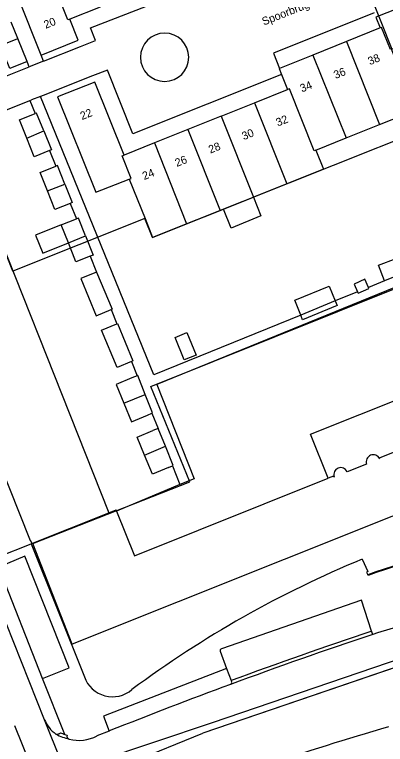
# Model space of a CAD drawing. Extents: x 194485 to 197793, y 468269 to 470822.
# Drawn here: x 195363.4 to 195419, y 469305.5 to 469415 of the extents above; entities that cross this region are included whole.
import ezdxf

# ---------------------------------------------------------------- set-up
doc = ezdxf.new("R2010")
doc.units = 0
for name, color, linetype in [('BGT begrenzing pand op maaiveld onder overbouw', 7, 'Continuous'), ('BGT grensvlak gebouwinstallatie plus 1', 7, 'Continuous'), ('BGT grensvlak overig bouwwerk uitbreiding populatie', 7, 'Continuous'), ('BGT grensvlak pand deel overbouw', 7, 'Continuous'), ('BGT grensvlak pand min 1', 7, 'Continuous'), ('BGT grensvlak pand op maaiveld', 7, 'Continuous'), ('BGT grensvlak pand op maaiveld LR', 7, 'Continuous'), ('BGT grensvlak wegdeel', 7, 'Continuous'), ('BGT lijnelement scheiding muur', 7, 'Continuous'), ('BGT tekst huisnummerreeks', 7, 'Continuous'), ('BGT tekst openbare ruimte label weg', 7, 'Continuous')]:
    doc.layers.add(name, color=color, linetype=linetype)

msp = doc.modelspace()

# ---------------------------------------------------------------- linework, layer by layer
at = {"layer": 'BGT begrenzing pand op maaiveld onder overbouw'}
msp.add_line((195416.18, 469347.57), (195413.27, 469346.4), dxfattribs=at)
for points in [[(195418.15, 469348.37), (195418.18, 469348.39), (195418.12, 469348.53), (195428.87, 469352.83)], [(195411.33, 469345.66), (195411.25, 469345.63), (195411.2, 469345.77), (195410.43, 469345.46)]]:
    msp.add_lwpolyline(points, dxfattribs=at)
for centre, radius, start, end in [((195417.19, 469347.91), 1.06, 25.6584, 198.6854), ((195412.31, 469346), 1.04, 22.5503, 199.3623), ((195470.11, 469175.5), 164.5, 94.6873, 109.0652)]:
    msp.add_arc(centre, radius, start, end, dxfattribs=at)
at = {"layer": 'BGT grensvlak gebouwinstallatie plus 1'}
for p, q in [((195399.21, 469387.58), (195400.33, 469384.78)), ((195395.89, 469382.93), (195394.72, 469385.79)), ((195400.33, 469384.78), (195395.89, 469382.93)), ((195370.37, 469383.42), (195366.51, 469381.88)), ((195366.51, 469381.88), (195367.59, 469379.18)), ((195367.59, 469379.18), (195371.45, 469380.72))]:
    msp.add_line(p, q, dxfattribs=at)
for points in [[(195406.3, 469369.92), (195405.4, 469372.13), (195410.56, 469374.25), (195411.47, 469372.03)], [(195411.47, 469372.03), (195411.76, 469371.34), (195406.59, 469369.22), (195406.3, 469369.92)]]:
    msp.add_lwpolyline(points, dxfattribs=at)
at = {"layer": 'BGT grensvlak overig bouwwerk uitbreiding populatie'}
for p, q in [((195417.98, 469377.4), (195420.64, 469378.39)), ((195418.86, 469375.04), (195417.98, 469377.4)), ((195421.49, 469376.11), (195418.86, 469375.04))]:
    msp.add_line(p, q, dxfattribs=at)
for points in [[(195416.46, 469374.06), (195415.94, 469375.27), (195414.3, 469374.56), (195414.81, 469373.39)], [(195414.81, 469373.39), (195414.9, 469373.18), (195416.54, 469373.89), (195416.46, 469374.06)], [(195389.22, 469367.3), (195390.61, 469363.91), (195388.82, 469363.18), (195387.44, 469366.57), (195389.22, 469367.3)]]:
    msp.add_lwpolyline(points, dxfattribs=at)
at = {"layer": 'BGT grensvlak pand deel overbouw'}
msp.add_line((195416.43, 469330.88), (195416.38, 469330.98), dxfattribs=at)
for points in [[(195415.19, 469355.01), (195426.23, 469359.42), (195428.87, 469352.83)], [(195410.43, 469345.46), (195407.79, 469352.05), (195415.19, 469355.01)]]:
    msp.add_lwpolyline(points, dxfattribs=at)
msp.add_arc((195470.12, 469175.42), 164.47, 94.6865, 109.056, dxfattribs=at)
at = {"layer": 'BGT grensvlak pand min 1'}
for points in [[(195348.97, 469416.02), (195367.39, 469423.38), (195366.24, 469426.25), (195391.89, 469436.45), (195393.06, 469433.58), (195408.1, 469439.61), (195419.96, 469409.8), (195435.14, 469415.86), (195436.53, 469412.36), (195421.34, 469406.33), (195424.75, 469397.75), (195384.08, 469381.55), (195382.93, 469384.4), (195363.11, 469376.48), (195355.22, 469396.32), (195356.6, 469396.89), (195348.97, 469416.02)], [(195451.67, 469379.58), (195442.36, 469375.91), (195451.81, 469352.42), (195372.02, 469320.56), (195366.12, 469335.67), (195389.65, 469344.89), (195383.81, 469359.21), (195449.05, 469385.32), (195451.67, 469379.58)]]:
    msp.add_lwpolyline(points, dxfattribs=at)
at = {"layer": 'BGT grensvlak pand op maaiveld'}
for p, q in [((195367.35, 469408.89), (195362.37, 469421.37)), ((195376.2, 469416.09), (195371.64, 469414.26)), ((195418.25, 469412.96), (195413.15, 469410.91)), ((195413.15, 469410.91), (195408.14, 469408.9)), ((195408.14, 469408.9), (195403.12, 469406.89)), ((195403.43, 469405.97), (195404.34, 469403.71)), ((195399.38, 469401.73), (195404.34, 469403.71)), ((195394.37, 469399.72), (195399.38, 469401.73)), ((195394.37, 469399.72), (195389.35, 469397.71)), ((195389.35, 469397.71), (195384.34, 469395.71)), ((195413.11, 469396.46), (195418.13, 469398.47)), ((195408.56, 469394.64), (195413.11, 469396.46)), ((195384.34, 469395.71), (195379.83, 469393.9)), ((195404.23, 469389.58), (195399.21, 469387.58)), ((195394.72, 469385.79), (195399.21, 469387.58)), ((195389.18, 469383.59), (195394.2, 469385.58)), ((195394.2, 469385.58), (195394.72, 469385.79)), ((195370.37, 469383.42), (195372.64, 469384.33)), ((195371.45, 469380.72), (195370.37, 469383.42)), ((195381.78, 469360.8), (195380.98, 469360.48)), ((195383.31, 469354.91), (195383.98, 469355.19)), ((195384.89, 469352.88), (195384.11, 469352.61)), ((195386.44, 469347.04), (195387.07, 469347.32)), ((195365.87, 469335.62), (195365.94, 469335.65)), ((195365.87, 469335.62), (195373.84, 469315.67))]:
    msp.add_line(p, q, dxfattribs=at)
for points in [[(195437.68, 469409.46), (195433.18, 469420.79), (195417.59, 469414.57), (195418.25, 469412.96)], [(195367.35, 469408.89), (195372.9, 469411.11), (195371.64, 469414.26)], [(195365.23, 469407.94), (195362.65, 469406.9), (195361.26, 469410.33), (195363.83, 469411.37)], [(195365.23, 469407.94), (195365.25, 469407.95), (195363.85, 469411.38), (195363.83, 469411.37)], [(195418.13, 469398.47), (195423.6, 469400.65), (195419.94, 469409.79)], [(195403.12, 469406.89), (195403.07, 469406.87), (195403.43, 469405.97)], [(195379.83, 469393.9), (195375.43, 469404.84), (195369.83, 469402.65), (195375.56, 469388.32), (195380.58, 469390.28)], [(195365.18, 469396.45), (195364.1, 469399.17), (195366.44, 469400.11)], [(195367.75, 469397.51), (195366.67, 469400.2), (195366.44, 469400.11)], [(195356.36, 469397.48), (195356.6, 469396.89), (195355.22, 469396.32), (195377.53, 469340.27)], [(195367.75, 469397.51), (195368.89, 469394.66), (195368.62, 469394.56)], [(195368.62, 469394.56), (195366.31, 469393.63), (195365.18, 469396.45)], [(195408.56, 469394.64), (195409.71, 469391.77), (195404.23, 469389.58)], [(195343.28, 469392.24), (195356.07, 469360.25), (195365.72, 469336.12), (195365.75, 469336.13), (195365.94, 469335.65)], [(195368.31, 469388.52), (195367.21, 469391.28), (195369.54, 469392.21)], [(195370.89, 469389.55), (195369.79, 469392.31), (195369.54, 469392.21)], [(195380.58, 469390.28), (195382.94, 469384.39), (195384.08, 469381.55), (195389.18, 469383.59)], [(195370.89, 469389.55), (195372, 469386.77), (195371.72, 469386.66)], [(195371.72, 469386.66), (195369.43, 469385.74), (195368.31, 469388.52)], [(195374.01, 469381.79), (195372.94, 469384.45), (195372.64, 469384.33)], [(195374.01, 469381.79), (195375.16, 469378.91), (195374.73, 469378.74)], [(195374.73, 469378.74), (195372.58, 469377.88), (195371.45, 469380.72)], [(195375.67, 469376.36), (195373.3, 469375.37), (195375.62, 469369.79), (195377.88, 469370.73)], [(195375.67, 469376.36), (195377.99, 469370.78), (195377.88, 469370.73)], [(195380.93, 469362.97), (195378.75, 469362.06), (195376.43, 469367.64), (195378.72, 469368.59)], [(195378.72, 469368.59), (195378.8, 469368.63), (195381.12, 469363.05), (195380.93, 469362.97)], [(195380.98, 469360.48), (195378.61, 469359.49), (195379.77, 469356.7)], [(195382.97, 469358.01), (195381.87, 469360.83), (195381.78, 469360.8)], [(195383.98, 469355.19), (195384.07, 469355.23), (195382.97, 469358.01)], [(195379.77, 469356.7), (195380.93, 469353.92), (195383.31, 469354.91)], [(195382.88, 469348.91), (195381.74, 469351.62), (195384.11, 469352.61)], [(195385.99, 469350.27), (195384.92, 469352.9), (195384.89, 469352.88)], [(195387.07, 469347.32), (195387.18, 469347.37), (195385.99, 469350.27)], [(195386.44, 469347.04), (195384.07, 469346.05), (195382.88, 469348.91)], [(195378.68, 469340.51), (195381.35, 469333.83), (195410.43, 469345.46)], [(195377.53, 469340.27), (195378.61, 469340.7), (195378.68, 469340.51)], [(195415.54, 469333.31), (195416.36, 469331.44), (195416.19, 469331.36), (195416.38, 469330.98)]]:
    msp.add_lwpolyline(points, dxfattribs=at)
for centre, radius, start, end in [((195476.46, 469185.31), 160.05, 112.3736, 126.6251), ((195378.07, 469317.16), 4.48, 199.3562, 310.5822)]:
    msp.add_arc(centre, radius, start, end, dxfattribs=at)
at = {"layer": 'BGT grensvlak pand op maaiveld LR'}
for p, q in [((195371.64, 469414.26), (195371.38, 469414.16)), ((195413.15, 469410.91), (195418.13, 469398.47)), ((195408.14, 469408.9), (195413.11, 469396.46)), ((195399.38, 469401.73), (195404.23, 469389.58)), ((195394.37, 469399.72), (195399.21, 469387.58)), ((195365.18, 469396.45), (195367.75, 469397.51)), ((195389.35, 469397.71), (195394.2, 469385.58)), ((195384.34, 469395.71), (195389.18, 469383.59)), ((195408.56, 469394.64), (195408.3, 469394.54)), ((195380.58, 469390.28), (195380.88, 469390.4)), ((195368.31, 469388.52), (195370.89, 469389.55)), ((195371.45, 469380.72), (195374.01, 469381.79)), ((195379.77, 469356.7), (195382.97, 469358.01)), ((195382.88, 469348.91), (195385.99, 469350.27)), ((195365.94, 469335.65), (195377.53, 469340.27))]:
    msp.add_line(p, q, dxfattribs=at)
for points in [[(195371.38, 469414.16), (195367.65, 469423.49), (195367.39, 469423.38)], [(195419.77, 469409.73), (195418.42, 469413.02), (195418.25, 469412.96)], [(195408.3, 469394.54), (195404.6, 469403.81), (195404.34, 469403.71)], [(195380.88, 469390.4), (195379.53, 469393.78), (195379.83, 469393.9)]]:
    msp.add_lwpolyline(points, dxfattribs=at)
at = {"layer": 'BGT grensvlak wegdeel'}
for p, q in [((195363.83, 469411.37), (195362.84, 469413.82)), ((195367.71, 469407.96), (195373.28, 469410.18)), ((195367.71, 469407.96), (195367.35, 469408.89)), ((195367.71, 469407.96), (195365.56, 469407.12)), ((195354.35, 469402.67), (195365.56, 469407.12)), ((195375.06, 469405.77), (195367.67, 469402.83)), ((195356.05, 469398.26), (195365.67, 469402.07)), ((195365.67, 469402.07), (195365.92, 469402.17)), ((195365.67, 469402.07), (195366.44, 469400.11)), ((195367.25, 469402.67), (195365.92, 469402.17)), ((195367.67, 469402.83), (195367.25, 469402.67)), ((195368.62, 469394.56), (195369.54, 469392.21)), ((195371.72, 469386.66), (195372.64, 469384.33)), ((195374.73, 469378.74), (195375.67, 469376.36)), ((195418.86, 469375.04), (195416.46, 469374.06)), ((195377.88, 469370.73), (195378.72, 469368.59)), ((195380.93, 469362.97), (195381.78, 469360.8)), ((195383.98, 469355.19), (195384.89, 469352.88)), ((195387.07, 469347.32), (195388.18, 469344.51)), ((195360.34, 469333.45), (195365.87, 469335.62)), ((195367.58, 469315.4), (195360.97, 469332.1)), ((195417.11, 469322.04), (195416.95, 469322.52)), ((195426.31, 469320.12), (195393.04, 469308.79)), ((195427.08, 469319.33), (195391.6, 469307.25)), ((195394.23, 469319.5), (195395.18, 469316.94)), ((195395.18, 469316.94), (195395.87, 469315.11)), ((195370.9, 469307.03), (195367.58, 469315.4)), ((195395.87, 469315.11), (195395.94, 469314.93)), ((195367.83, 469309.28), (195370.97, 469301.39)), ((195363.36, 469308.38), (195365.84, 469302.29)), ((195393.04, 469308.79), (195375.69, 469302.96)), ((195377.58, 469307.55), (195375.73, 469306.83)), ((195378.35, 469301.84), (195391.6, 469307.25))]:
    msp.add_line(p, q, dxfattribs=at)
for points in [[(195373.28, 469410.18), (195375.53, 469411.08), (195374.76, 469412.98), (195397.12, 469421.68)], [(195417.32, 469415.23), (195402.21, 469409.17), (195403.12, 469406.89)], [(195365.56, 469407.12), (195365.29, 469407.78), (195365.23, 469407.94)], [(195403.43, 469405.97), (195381.12, 469397.06), (195377.29, 469406.65), (195375.06, 469405.77)], [(195406.3, 469369.92), (195384.26, 469360.94), (195367.25, 469402.67)], [(195339.66, 469379.96), (195344.74, 469367.27), (195367.83, 469309.28)], [(195434.39, 469379.73), (195384.7, 469359.5), (195390.32, 469345.38), (195388.18, 469344.51)], [(195414.81, 469373.39), (195411.47, 469372.03), (195406.3, 469369.92)], [(195367.58, 469315.4), (195371.55, 469317.04), (195364.89, 469333.75), (195360.97, 469332.1)], [(195416.95, 469322.52), (195415.4, 469327.16), (195394.41, 469319.89)], [(195425.57, 469324.58), (195417.82, 469322.28), (195417.11, 469322.04)], [(195395.18, 469316.94), (195376.72, 469309.76), (195377.58, 469307.55)], [(195370.9, 469307.03), (195371.07, 469306.97), (195371.24, 469306.92)]]:
    msp.add_lwpolyline(points, dxfattribs=at)
for centre, radius, start, end in [((195385.88, 469408.56), 3.62, 0, 180), ((195385.88, 469408.56), 3.62, 180, 0), ((195646.05, 468636.55), 722.71, 108.46823, 110.26241), ((195646.86, 468634.29), 725.61, 108.4721, 110.23673), ((195394.51, 469319.61), 0.3, 109.0655, 200.4327), ((195646.39, 468635.66), 723.67, 110.26337, 111.80531), ((195395.64, 469314.83), 0.313, 292.5924, 18.14), ((195372.89, 469311.48), 5.52, 203.5246, 232.8728), ((195588.31, 468733.97), 598.52, 106.3857, 108.25404), ((195369.65, 469308.07), 1, 264.9025, 307.9119), ((195373.3, 469314.13), 7.98, 242.0528, 257.4073), ((195373.3, 469313.83), 7.21, 245.067, 250.5605), ((195371.68, 469306.78), 0.455, 162.6301, 255.0221), ((195373.01, 469311.98), 5.83, 255.5648, 297.8533)]:
    msp.add_arc(centre, radius, start, end, dxfattribs=at)
at = {"layer": 'BGT lijnelement scheiding muur'}
msp.add_line((195388.18, 469344.51), (195378.68, 469340.51), dxfattribs=at)
msp.add_lwpolyline([(195428.51, 469314.33), (195427.22, 469318.85), (195427.08, 469319.33), (195391.6, 469307.25)], dxfattribs=at)

# ---------------------------------------------------------------- texts
at = {"layer": 'BGT tekst huisnummerreeks'}
for s, rotation, p in [('20', 21.8, (195368.03, 469412.82)), ('38', 21.9, (195416.67, 469407.36)), ('36', 21.8, (195411.53, 469405.3)), ('34', 21.9, (195406.49, 469403.28)), ('22', 21.4, (195373.48, 469399.14)), ('32', 21.8, (195402.87, 469398.17)), ('30', 21.8, (195397.75, 469396.12)), ('28', 21.8, (195392.74, 469394.11)), ('26', 21.8, (195387.72, 469392.11)), ('24', 21.8, (195382.82, 469390.14))]:
    msp.add_text(s, height=1.2, rotation=rotation, dxfattribs=at).set_placement(p)
at = {"layer": 'BGT tekst openbare ruimte label weg'}
msp.add_text('Spoorbrughof', height=1.2, rotation=21.5, dxfattribs=at).set_placement((195400.77, 469413.31))

doc.saveas('drawing.dxf')
